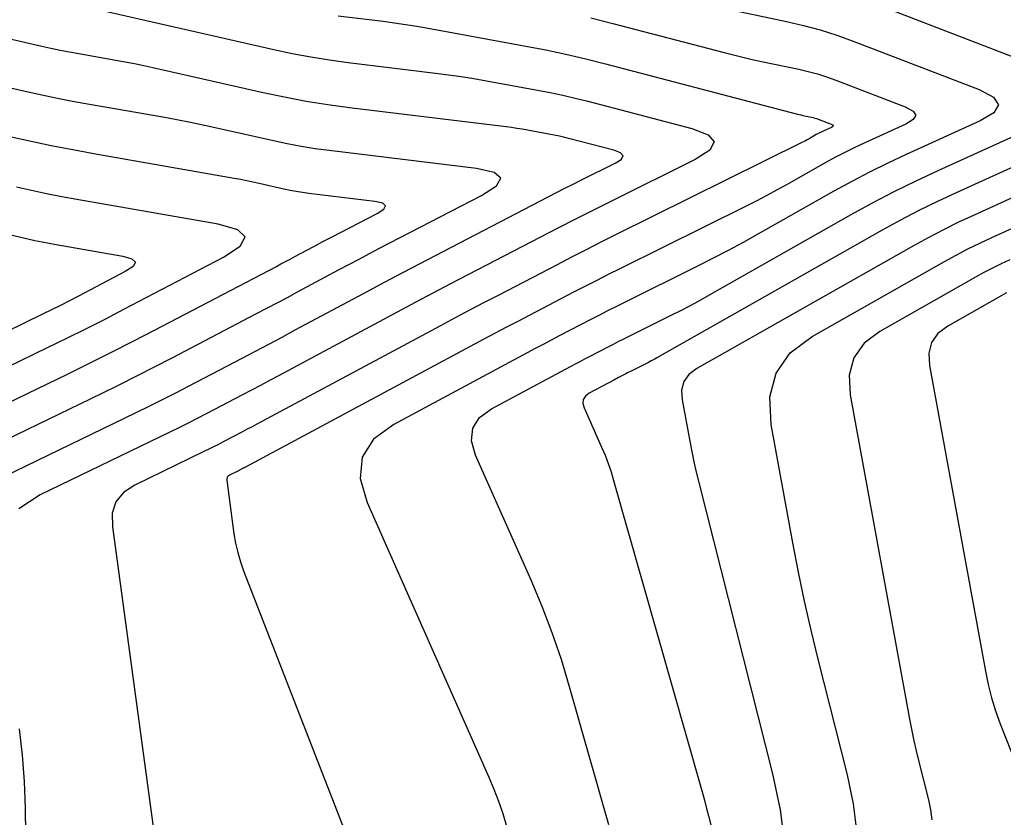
# Model space of a CAD drawing. Extents: x 1354696 to 1366163, y 660729 to 670380.
# Drawn here: x 1363209.3 to 1363265.7, y 664925.4 to 664971.2 of the extents above; entities that cross this region are included whole.
import ezdxf

# ---------------------------------------------------------------- set-up
doc = ezdxf.new("R2010")
doc.units = 0
doc.layers.add('R_Contours', color=7, linetype='Continuous')

msp = doc.modelspace()

# ---------------------------------------------------------------- linework, layer by layer
at = {"layer": 'R_Contours'}
for points in [[(1363212.838, 664971.966), (1363223.838, 664969.478), (1363224.9, 664969.251), (1363225.967, 664969.052), (1363227.04, 664968.88), (1363228.116, 664968.734), (1363233.122, 664968.123), (1363233.855, 664968.028), (1363234.587, 664967.922), (1363235.317, 664967.805), (1363236.046, 664967.678), (1363238.957, 664967.147), (1363239.683, 664967.008), (1363240.407, 664966.854), (1363241.127, 664966.687), (1363241.844, 664966.506), (1363247.814, 664964.939), (1363248.75, 664964.584), (1363249.092, 664964.17), (1363248.841, 664963.694), (1363247.996, 664963.158), (1363243.21, 664960.783), (1363242.178, 664960.268), (1363241.148, 664959.748), (1363240.121, 664959.224), (1363239.097, 664958.694), (1363235.004, 664956.567), (1363233.981, 664956.033), (1363232.96, 664955.497), (1363231.941, 664954.957), (1363230.924, 664954.413), (1363224.114, 664950.763), (1363223.598, 664950.487), (1363223.08, 664950.212), (1363222.563, 664949.939), (1363222.044, 664949.667), (1363219.969, 664948.58), (1363219.449, 664948.31), (1363218.927, 664948.045), (1363218.403, 664947.783), (1363217.877, 664947.526), (1363210.441, 664943.927), (1363209.229, 664943.132)], [(1363249.003, 664971.97), (1363253.24, 664971.081), (1363254.211, 664970.857), (1363255.17, 664970.594), (1363256.118, 664970.293), (1363257.055, 664969.954), (1363264.285, 664967.169), (1363265.103, 664966.744), (1363265.384, 664966.302), (1363265.129, 664965.845), (1363264.337, 664965.373), (1363260.091, 664963.449), (1363259.041, 664962.959), (1363258.003, 664962.446), (1363256.976, 664961.909), (1363255.961, 664961.349), (1363251.591, 664958.874), (1363250.747, 664958.404), (1363249.896, 664957.945), (1363249.039, 664957.497), (1363248.176, 664957.062), (1363243.909, 664954.945), (1363243.445, 664954.713), (1363242.981, 664954.479), (1363242.519, 664954.243), (1363242.058, 664954.004), (1363240.215, 664953.046), (1363239.754, 664952.806), (1363239.295, 664952.565), (1363238.836, 664952.322), (1363238.378, 664952.077), (1363230.731, 664947.978), (1363229.564, 664947.124), (1363228.919, 664946.091), (1363228.794, 664944.879), (1363229.19, 664943.488), (1363236.172, 664927.752), (1363236.464, 664927.062), (1363236.731, 664926.363), (1363236.973, 664925.655), (1363237.191, 664924.938)], [(1363267.691, 664968.482), (1363258.051, 664972.194)], [(1363227.527, 664971.402), (1363230.112, 664971.087), (1363230.758, 664971.003), (1363231.402, 664970.91), (1363232.045, 664970.807), (1363232.686, 664970.695), (1363238.302, 664969.671), (1363239.449, 664969.45), (1363240.591, 664969.208), (1363241.729, 664968.944), (1363242.861, 664968.658), (1363253.868, 664965.768), (1363253.967, 664965.743), (1363254.067, 664965.719), (1363254.167, 664965.696), (1363254.267, 664965.674), (1363254.669, 664965.59), (1363254.769, 664965.567), (1363254.867, 664965.54), (1363254.965, 664965.509), (1363255.061, 664965.474), (1363255.804, 664965.188), (1363255.888, 664965.144), (1363255.917, 664965.098), (1363255.891, 664965.052), (1363255.81, 664965.003), (1363255.373, 664964.805), (1363255.265, 664964.755), (1363255.158, 664964.702), (1363255.053, 664964.647), (1363254.949, 664964.589), (1363254.534, 664964.354), (1363254.43, 664964.296), (1363254.325, 664964.24), (1363254.219, 664964.185), (1363254.113, 664964.131), (1363243.443, 664958.837), (1363242.6, 664958.416), (1363241.759, 664957.992), (1363240.921, 664957.563), (1363240.084, 664957.131), (1363236.741, 664955.393), (1363235.906, 664954.958), (1363235.072, 664954.519), (1363234.24, 664954.078), (1363233.409, 664953.635), (1363223.152, 664948.137), (1363222.877, 664947.99), (1363222.602, 664947.844), (1363222.326, 664947.698), (1363222.05, 664947.553), (1363220.945, 664946.975), (1363220.668, 664946.831), (1363220.39, 664946.69), (1363220.111, 664946.55), (1363219.831, 664946.413), (1363215.872, 664944.497), (1363215.226, 664944.074), (1363214.798, 664943.535), (1363214.585, 664942.88), (1363214.59, 664942.108), (1363217.573, 664920.108)], [(1363242.029, 664971.284), (1363243.273, 664970.969), (1363249.66, 664969.292), (1363250.193, 664969.156), (1363250.728, 664969.026), (1363251.264, 664968.903), (1363251.801, 664968.787), (1363253.954, 664968.335), (1363254.49, 664968.212), (1363255.019, 664968.067), (1363255.541, 664967.901), (1363256.058, 664967.714), (1363260.045, 664966.179), (1363260.496, 664965.944), (1363260.651, 664965.7), (1363260.51, 664965.448), (1363260.074, 664965.188), (1363257.732, 664964.127), (1363257.153, 664963.857), (1363256.581, 664963.574), (1363256.014, 664963.278), (1363255.455, 664962.969), (1363253.23, 664961.709), (1363252.671, 664961.398), (1363252.109, 664961.094), (1363251.543, 664960.799), (1363250.972, 664960.511), (1363243.676, 664956.891), (1363243.022, 664956.565), (1363242.37, 664956.235), (1363241.72, 664955.903), (1363241.071, 664955.568), (1363238.478, 664954.22), (1363237.83, 664953.882), (1363237.183, 664953.542), (1363236.538, 664953.2), (1363235.893, 664952.856), (1363222.191, 664945.511), (1363222.157, 664945.493), (1363222.124, 664945.475), (1363222.09, 664945.457), (1363222.056, 664945.44), (1363221.921, 664945.369), (1363221.887, 664945.352), (1363221.854, 664945.334), (1363221.82, 664945.317), (1363221.785, 664945.301), (1363221.302, 664945.067), (1363221.223, 664945.015), (1363221.171, 664944.949), (1363221.145, 664944.869), (1363221.146, 664944.775), (1363221.563, 664941.699), (1363221.653, 664941.156), (1363221.774, 664940.622), (1363221.927, 664940.096), (1363222.111, 664939.578), (1363228.289, 664923.709)], [(1363202.171, 664941.982), (1363215.922, 664948.639), (1363216.694, 664949.016), (1363217.463, 664949.4), (1363218.229, 664949.79), (1363218.992, 664950.185), (1363222.038, 664951.78), (1363222.799, 664952.18), (1363223.559, 664952.581), (1363224.318, 664952.984), (1363225.076, 664953.389), (1363229.024, 664955.506), (1363229.935, 664955.992), (1363230.848, 664956.476), (1363231.762, 664956.957), (1363232.678, 664957.434), (1363239.58, 664961.022), (1363240.057, 664961.268), (1363240.534, 664961.512), (1363241.012, 664961.753), (1363241.492, 664961.993), (1363243.413, 664962.946), (1363243.769, 664963.171), (1363243.874, 664963.371), (1363243.73, 664963.546), (1363243.337, 664963.695), (1363240.826, 664964.354), (1363240.525, 664964.43), (1363240.222, 664964.5), (1363239.918, 664964.565), (1363239.612, 664964.624), (1363238.388, 664964.847), (1363238.082, 664964.9), (1363237.775, 664964.949), (1363237.467, 664964.994), (1363237.158, 664965.034), (1363228.181, 664966.13), (1363226.935, 664966.298), (1363225.693, 664966.498), (1363224.458, 664966.729), (1363223.227, 664966.991), (1363216.917, 664968.418), (1363216.388, 664968.535), (1363215.858, 664968.644), (1363215.327, 664968.748), (1363214.794, 664968.844), (1363212.661, 664969.218), (1363212.129, 664969.315), (1363211.598, 664969.419), (1363211.068, 664969.529), (1363210.539, 664969.646), (1363204.22, 664971.091)], [(1363198.171, 664942.104), (1363213.968, 664949.752), (1363214.986, 664950.249), (1363216, 664950.755), (1363217.01, 664951.269), (1363218.016, 664951.791), (1363222.861, 664954.327), (1363223.45, 664954.637), (1363224.038, 664954.948), (1363224.626, 664955.26), (1363225.213, 664955.574), (1363227.56, 664956.831), (1363228.147, 664957.145), (1363228.735, 664957.456), (1363229.324, 664957.766), (1363229.914, 664958.074), (1363235.751, 664961.108), (1363236.611, 664961.66), (1363236.852, 664962.1), (1363236.472, 664962.428), (1363235.474, 664962.643), (1363227.017, 664963.676), (1363226.214, 664963.785), (1363225.414, 664963.913), (1363224.618, 664964.062), (1363223.825, 664964.231), (1363220.661, 664964.947), (1363219.869, 664965.121), (1363219.075, 664965.285), (1363218.279, 664965.44), (1363217.482, 664965.584), (1363213.271, 664966.322), (1363212.304, 664966.498), (1363211.34, 664966.686), (1363210.378, 664966.887), (1363209.419, 664967.1), (1363197.888, 664969.736)], [(1363243.056, 664925.006), (1363240.805, 664932.932), (1363240.333, 664934.487), (1363239.808, 664936.023), (1363239.229, 664937.54), (1363238.596, 664939.037), (1363235.415, 664946.206), (1363235.18, 664947.03), (1363235.254, 664947.749), (1363235.637, 664948.361), (1363236.329, 664948.868), (1363240.863, 664951.298), (1363241.134, 664951.443), (1363241.406, 664951.587), (1363241.679, 664951.731), (1363241.952, 664951.873), (1363243.044, 664952.441), (1363243.318, 664952.582), (1363243.592, 664952.722), (1363243.867, 664952.861), (1363244.142, 664952.999), (1363246.672, 664954.254), (1363247.184, 664954.512), (1363247.692, 664954.777), (1363248.196, 664955.049), (1363248.697, 664955.328), (1363256.952, 664960.003), (1363258.178, 664960.68), (1363259.419, 664961.328), (1363260.674, 664961.949), (1363261.943, 664962.541), (1363269.008, 664965.742)], [(1363202.238, 664946.132), (1363212.014, 664950.864), (1363213.278, 664951.482), (1363214.537, 664952.11), (1363215.791, 664952.748), (1363217.04, 664953.396), (1363223.991, 664957.036), (1363224.255, 664957.174), (1363224.518, 664957.313), (1363224.782, 664957.453), (1363225.045, 664957.594), (1363226.095, 664958.157), (1363226.358, 664958.297), (1363226.622, 664958.437), (1363226.885, 664958.576), (1363227.15, 664958.713), (1363229.764, 664960.072), (1363230.149, 664960.319), (1363230.257, 664960.516), (1363230.087, 664960.663), (1363229.64, 664960.76), (1363225.852, 664961.222), (1363225.493, 664961.271), (1363225.134, 664961.329), (1363224.778, 664961.395), (1363224.423, 664961.471), (1363223.006, 664961.791), (1363222.651, 664961.869), (1363222.296, 664961.943), (1363221.939, 664962.012), (1363221.582, 664962.077), (1363213.742, 664963.451), (1363212.411, 664963.693), (1363211.082, 664963.952), (1363209.757, 664964.229), (1363208.436, 664964.522)], [(1363267.337, 664963.238), (1363262.968, 664961.259), (1363261.891, 664960.756), (1363260.826, 664960.23), (1363259.773, 664959.679), (1363258.732, 664959.105), (1363245.803, 664951.783), (1363245.646, 664951.695), (1363245.488, 664951.61), (1363245.329, 664951.527), (1363245.169, 664951.446), (1363244.376, 664951.052), (1363244.289, 664951.009), (1363244.203, 664950.966), (1363244.117, 664950.922), (1363244.031, 664950.878), (1363243.689, 664950.7), (1363243.603, 664950.655), (1363243.518, 664950.61), (1363243.433, 664950.565), (1363243.348, 664950.519), (1363241.926, 664949.758), (1363241.709, 664949.599), (1363241.589, 664949.407), (1363241.566, 664949.182), (1363241.64, 664948.923), (1363242.637, 664946.676), (1363242.835, 664946.207), (1363243.017, 664945.731), (1363243.182, 664945.25), (1363243.329, 664944.762), (1363248.323, 664927.18), (1363248.438, 664926.769), (1363248.55, 664926.357), (1363248.659, 664925.944), (1363248.766, 664925.531), (1363249.331, 664923.298)], [(1363206.305, 664950.16), (1363210.88, 664952.375), (1363211.981, 664952.913), (1363213.076, 664953.459), (1363214.168, 664954.014), (1363215.255, 664954.578), (1363220.957, 664957.564), (1363221.923, 664958.197), (1363222.196, 664958.722), (1363221.776, 664959.139), (1363220.664, 664959.449), (1363212.559, 664960.869), (1363211.689, 664961.028), (1363210.82, 664961.197), (1363209.954, 664961.378), (1363209.09, 664961.57)], [(1363267.553, 664961.589), (1363263.993, 664959.976), (1363263.109, 664959.563), (1363262.233, 664959.131), (1363261.368, 664958.678), (1363260.513, 664958.207), (1363248.092, 664951.172), (1363247.645, 664950.837), (1363247.357, 664950.428), (1363247.228, 664949.944), (1363247.257, 664949.387), (1363247.692, 664947.008), (1363247.806, 664946.414), (1363247.929, 664945.823), (1363248.063, 664945.234), (1363248.206, 664944.647), (1363252.437, 664927.942), (1363252.874, 664925.865), (1363253.138, 664923.773)], [(1363257.298, 664924.533), (1363257.087, 664926.209), (1363256.736, 664927.873), (1363255.056, 664934.506), (1363254.65, 664936.167), (1363254.273, 664937.835), (1363253.923, 664939.508), (1363253.601, 664941.188), (1363252.36, 664947.978), (1363252.277, 664949.552), (1363252.642, 664950.916), (1363253.455, 664952.071), (1363254.716, 664953.017), (1363262.294, 664957.308), (1363262.963, 664957.678), (1363263.641, 664958.032), (1363264.326, 664958.37), (1363265.018, 664958.694), (1363267.805, 664959.956)], [(1363208.12, 664958.989), (1363209.744, 664958.617), (1363210.15, 664958.527), (1363210.558, 664958.442), (1363210.967, 664958.362), (1363211.376, 664958.288), (1363215.189, 664957.62), (1363215.713, 664957.474), (1363215.91, 664957.278), (1363215.782, 664957.03), (1363215.328, 664956.733), (1363212.645, 664955.328), (1363212.133, 664955.063), (1363211.62, 664954.801), (1363211.104, 664954.544), (1363210.586, 664954.291), (1363208.512, 664953.287)], [(1363266.043, 664957.411), (1363265.543, 664957.178), (1363265.048, 664956.933), (1363264.559, 664956.677), (1363264.075, 664956.41), (1363258.599, 664953.309), (1363257.688, 664952.626), (1363257.1, 664951.791), (1363256.837, 664950.805), (1363256.896, 664949.668), (1363260.314, 664930.972), (1363260.423, 664930.4), (1363260.542, 664929.83), (1363260.671, 664929.263), (1363260.809, 664928.698), (1363261.381, 664926.44), (1363261.5, 664925.874), (1363261.572, 664925.303)], [(1363265.856, 664955.512), (1363262.482, 664953.601), (1363261.92, 664953.18), (1363261.559, 664952.666), (1363261.396, 664952.059), (1363261.433, 664951.358), (1363264.639, 664933.819), (1363264.798, 664933.052), (1363264.995, 664932.295), (1363265.228, 664931.549), (1363265.497, 664930.813), (1363266.83, 664927.43)], [(1363209.243, 664930.521), (1363209.419, 664929.01), (1363209.538, 664927.495), (1363209.598, 664925.977), (1363209.602, 664924.456)]]:
    msp.add_lwpolyline(points, dxfattribs=at)

doc.saveas('drawing.dxf')
